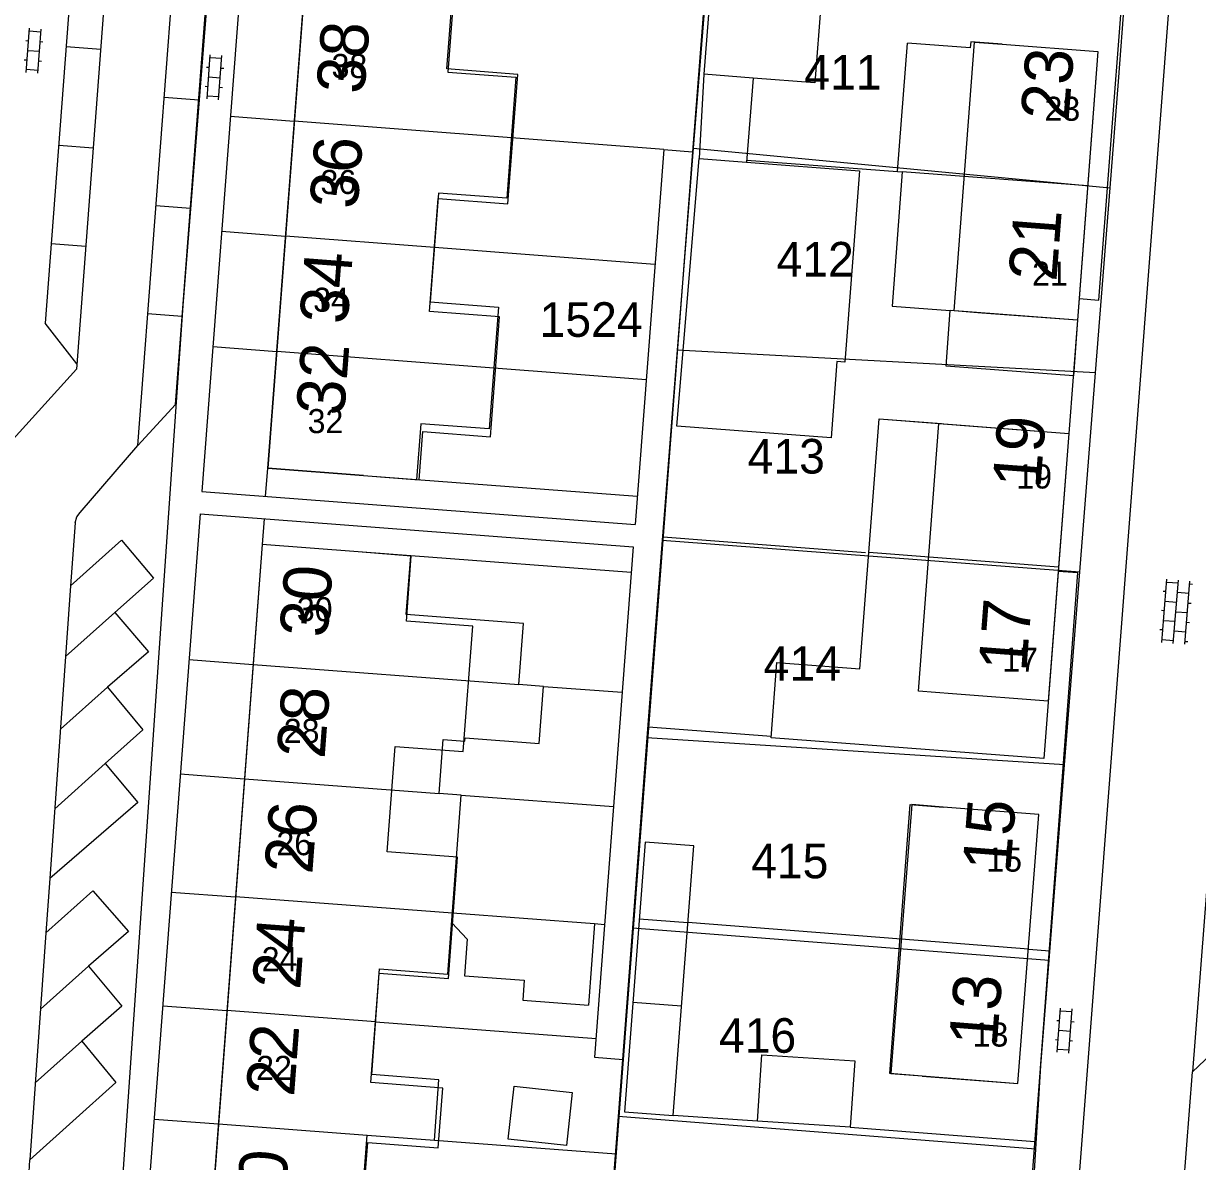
# Model space of a CAD drawing. Extents: x 148816 to 151297, y 399515 to 402500.
# Drawn here: x 150175.2 to 150236.3, y 401189.1 to 401248.3 of the extents above; entities that cross this region are included whole.
import ezdxf

# ---------------------------------------------------------------- set-up
doc = ezdxf.new("R2010")
doc.units = 0
for name, color, linetype in [('B01 Hoofdgebouw  [D] Norm', 7, 'Continuous'), ('B01 Hoofdgebouw  [T] Norm', 7, 'Continuous'), ('B01 Hoofdgebouw secundair [T] Gem', 7, 'Continuous'), ('B01 hoofgebouw', 7, 'Continuous'), ('B02 Bijgebouw  [D] Norm', 7, 'Continuous'), ('B07 Tussenmuur  [D] Norm', 7, 'Continuous'), ('G01 perceelsgrens', 7, 'Continuous'), ('S02 Open verharding  Norm', 7, 'Continuous'), ('T04 Haag heg  [D] Gem', 7, 'Continuous'), ('V00 Kant verharding algemeen  [T] Norm', 7, 'Continuous'), ('V00 Kant verharding algemeen secundair  [D] Gem', 7, 'Continuous'), ('V00 Kant verharding algemeen secundair  [T] Gem', 7, 'Continuous'), ('V00 Kant verharding algemeen secundair  [T] Norm', 7, 'Continuous'), ('Z01 perceelnummer', 7, 'Continuous'), ('Z02 huisnummer', 7, 'Continuous'), ('Z02 Huisnummer  [Tekst] Norm', 7, 'Continuous')]:
    doc.layers.add(name, color=color, linetype=linetype)

msp = doc.modelspace()

# ---------------------------------------------------------------- linework, layer by layer
at = {"layer": 'B01 Hoofdgebouw  [D] Norm'}
for p, q in [((150197.617, 401250.164), (150197.279, 401245.752)), ((150220.678, 401240.58), (150221.184, 401247.255)), ((150224.455, 401247.007), (150221.184, 401247.255)), ((150197.279, 401245.752), (150200.825, 401245.48)), ((150200.825, 401245.48), (150200.342, 401239.189)), ((150196.796, 401239.461), (150196.362, 401233.8)), ((150200.342, 401239.189), (150196.796, 401239.461)), ((150196.362, 401233.8), (150199.908, 401233.528)), ((150199.908, 401233.528), (150199.422, 401227.188)), ((150195.876, 401227.46), (150195.653, 401224.548)), ((150199.422, 401227.188), (150195.876, 401227.46)), ((150195.653, 401224.548), (150192.9, 401224.758)), ((150195.35, 401220.586), (150192.61, 401220.793)), ((150195.119, 401217.533), (150195.35, 401220.586)), ((150201.219, 401217.071), (150195.119, 401217.533)), ((150200.978, 401213.894), (150201.219, 401217.071)), ((150202.261, 401213.797), (150200.978, 401213.894)), ((150202.036, 401210.822), (150202.261, 401213.797)), ((150196.824, 401208.224), (150197.036, 401211.026)), ((150197.036, 401211.026), (150198.162, 401210.941)), ((150198.162, 401210.941), (150198.175, 401211.114)), ((150198.175, 401211.114), (150202.036, 401210.822)), ((150197.98, 401208.137), (150196.824, 401208.224)), ((150197.28, 401198.832), (150197.98, 401208.137)), ((150193.317, 401193.601), (150193.731, 401199.099)), ((150193.731, 401199.099), (150197.28, 401198.832)), ((150196.819, 401193.337), (150193.317, 401193.601)), ((150196.581, 401190.185), (150196.819, 401193.337)), ((150192.787, 401186.574), (150193.079, 401190.449)), ((150193.079, 401190.449), (150196.581, 401190.185))]:
    msp.add_line(p, q, dxfattribs=at)
for points in [[(150226.12, 401247.2), (150224.479, 401247.322), (150224.455, 401247.007)], [(150220.678, 401240.58), (150220.918, 401240.562), (150220.388, 401233.572), (150223.419, 401233.342)], [(150228.28, 401210.039), (150214.102, 401211.128), (150214.402, 401215.036), (150218.719, 401214.705), (150219.719, 401227.717), (150222.959, 401227.468)], [(150223.05, 401207.52), (150221.41, 401207.645), (150220.32, 401193.655), (150221.96, 401193.53)]]:
    msp.add_lwpolyline(points, dxfattribs=at)
at = {"layer": 'B01 Hoofdgebouw  [T] Norm'}
for p, q in [((150189.81, 401250), (150187.91, 401225.14)), ((150226.12, 401247.2), (150231.1, 401246.82)), ((150231.1, 401246.82), (150230.04, 401232.84)), ((150230.04, 401232.84), (150223.419, 401233.342)), ((150219.719, 401227.717), (150229.58, 401226.96)), ((150229.58, 401226.96), (150228.28, 401210.039)), ((150187.91, 401225.14), (150192.9, 401224.76)), ((150187.62, 401221.17), (150184.82, 401184.08)), ((150192.61, 401220.79), (150187.62, 401221.17)), ((150228.03, 401207.13), (150223.05, 401207.52)), ((150226.94, 401193.14), (150228.03, 401207.13)), ((150221.96, 401193.53), (150226.94, 401193.14))]:
    msp.add_line(p, q, dxfattribs=at)
at = {"layer": 'B01 Hoofdgebouw secundair [T] Gem'}
msp.add_lwpolyline([(150230.04, 401232.84), (150229.821, 401229.948), (150223.199, 401230.454), (150223.419, 401233.342)], dxfattribs=at)
at = {"layer": 'B01 hoofgebouw'}
for points in [[(150192.9, 401224.76), (150187.91, 401225.14), (150190.75, 401262.24), (150195.74, 401261.86)], [(150192.9, 401224.76), (150195.789, 401224.54), (150195.981, 401227.055), (150199.499, 401226.785), (150199.975, 401233.014), (150196.321, 401233.294), (150196.772, 401239.185), (150200.402, 401238.907), (150200.917, 401245.635), (150197.23, 401245.917), (150197.676, 401251.74), (150201.431, 401251.452), (150201.65, 401254.311), (150198.029, 401254.588), (150198.313, 401258.3), (150203.694, 401257.888), (150203.95, 401261.235), (150195.74, 401261.86)], [(150225.06, 401233.22), (150223.614, 401233.33), (150224.674, 401247.31), (150226.12, 401247.2)], [(150226.12, 401247.2), (150231.1, 401246.82), (150230.126, 401233.97), (150230.04, 401232.84), (150225.06, 401233.22)], [(150223.53, 401213.41), (150221.773, 401213.544), (150222.83, 401227.475), (150224.6, 401227.34)], [(150224.6, 401227.34), (150229.58, 401226.96), (150229.028, 401219.77), (150228.51, 401213.03), (150223.53, 401213.41)], [(150192.61, 401220.79), (150187.62, 401221.17), (150184.82, 401184.08), (150189.81, 401183.7)], [(150189.81, 401183.7), (150198.375, 401183.048), (150198.593, 401185.925), (150192.83, 401186.36), (150193.111, 401190.075), (150196.783, 401189.798), (150197.017, 401192.901), (150193.276, 401193.184), (150193.706, 401198.876), (150197.306, 401198.604), (150197.782, 401204.909), (150194.124, 401205.185), (150194.538, 401210.671), (150198.083, 401210.404), (150198.576, 401216.936), (150195.121, 401217.196), (150195.377, 401220.579), (150192.61, 401220.79)], [(150221.955, 401193.528), (150220.27, 401193.659), (150221.331, 401207.653), (150223.045, 401207.519)], [(150221.955, 401193.528), (150226.94, 401193.14), (150228.03, 401207.13), (150223.045, 401207.519)]]:
    msp.add_lwpolyline(points, dxfattribs=at)
at = {"layer": 'B02 Bijgebouw  [D] Norm'}
for p, q in [((150210.936, 401249.978), (150210.604, 401245.636)), ((150216.702, 401249.461), (150216.374, 401245.193)), ((150210.604, 401245.636), (150210.35, 401241.253)), ((150213.161, 401245.44), (150212.825, 401241.065)), ((150216.374, 401245.193), (150213.161, 401245.44)), ((150204.915, 401201.44), (150197.518, 401201.996)), ((150207.233, 401201.708), (150209.766, 401201.514)), ((150198.291, 401200.639), (150197.481, 401201.504)), ((150204.915, 401201.44), (150204.598, 401197.222)), ((150198.291, 401200.639), (150198.15, 401198.743)), ((150198.15, 401198.743), (150201.25, 401198.512)), ((150201.25, 401198.512), (150201.173, 401197.479)), ((150201.173, 401197.479), (150204.598, 401197.222)), ((150209.436, 401197.158), (150206.899, 401197.353))]:
    msp.add_line(p, q, dxfattribs=at)
msp.add_lwpolyline([(150212.825, 401241.065), (150218.696, 401240.62), (150217.94, 401230.659), (150217.523, 401230.69), (150217.222, 401226.726), (150209.2, 401227.341), (150210.35, 401241.253)], dxfattribs=at)
for points in [[(150207.539, 401205.693), (150206.462, 401191.663), (150208.999, 401191.468), (150210.076, 401205.498)], [(150213.617, 401194.638), (150218.446, 401194.318), (150218.217, 401190.863), (150213.388, 401191.183)], [(150200.723, 401193.006), (150203.748, 401192.673), (150203.444, 401189.913), (150200.419, 401190.246)]]:
    msp.add_lwpolyline(points, close=True, dxfattribs=at)
at = {"layer": 'B07 Tussenmuur  [D] Norm'}
for p, q in [((150213.161, 401245.44), (150210.604, 401245.636)), ((150213.161, 401245.44), (150210.604, 401245.636)), ((150200.583, 401242.334), (150189.287, 401243.203)), ((150200.583, 401242.334), (150189.287, 401243.203)), ((150210.35, 401241.253), (150212.825, 401241.065)), ((150210.35, 401241.253), (150212.825, 401241.065)), ((150230.57, 401239.83), (150220.918, 401240.562)), ((150230.57, 401239.83), (150220.918, 401240.562)), ((150196.579, 401236.63), (150188.831, 401237.224)), ((150196.579, 401236.63), (150188.831, 401237.224)), ((150199.665, 401230.358), (150188.376, 401231.223)), ((150199.665, 401230.358), (150188.376, 401231.223)), ((150229.045, 401219.995), (150219.184, 401220.753)), ((150229.045, 401219.995), (150219.184, 401220.753)), ((150187.15, 401214.938), (150200.978, 401213.894)), ((150187.15, 401214.938), (150200.978, 401213.894)), ((150186.7, 401208.988), (150196.824, 401208.224)), ((150186.7, 401208.988), (150196.824, 401208.224)), ((150197.518, 401201.996), (150186.226, 401202.842)), ((150197.518, 401201.996), (150186.226, 401202.842)), ((150227.485, 401200.135), (150220.865, 401200.651)), ((150227.485, 401200.135), (150220.865, 401200.651)), ((150193.523, 401196.349), (150185.783, 401196.929)), ((150193.523, 401196.349), (150185.783, 401196.929)), ((150185.345, 401191.033), (150193.079, 401190.449)), ((150185.345, 401191.033), (150193.079, 401190.449))]:
    msp.add_line(p, q, dxfattribs=at)
at = {"layer": 'G01 perceelsgrens'}
for points in [[(150217.194, 401332.123), (150194.199, 401333.695), (150191.187, 401330.572), (150183.485, 401233.61), (150178.714, 401164.358), (150182.92, 401164.083), (150179.34, 401147.979), (150175.612, 401098.025)], [(150210.8, 401251.293), (150210.048, 401241.792)], [(150231.727, 401239.729), (150232.162, 401245.256), (150232.494, 401249.648)], [(150210.048, 401241.792), (150209.218, 401231.292)], [(150210.048, 401241.792), (150231.727, 401239.729)], [(150230.971, 401230.109), (150231.727, 401239.729)], [(150209.218, 401231.292), (150208.436, 401221.41)], [(150230.971, 401230.109), (150209.218, 401231.292)], [(150230.156, 401219.751), (150230.971, 401230.109)], [(150208.436, 401221.41), (150208.05, 401216.531), (150207.637, 401211.116)], [(150208.436, 401221.41), (150230.156, 401219.751)], [(150229.368, 401209.721), (150230.156, 401219.751)], [(150207.637, 401211.116), (150206.883, 401201.234)], [(150229.368, 401209.721), (150207.637, 401211.116)], [(150228.568, 401199.554), (150229.368, 401209.721)], [(150206.883, 401201.234), (150206.135, 401191.429)], [(150206.883, 401201.234), (150228.568, 401199.554)], [(150227.87, 401189.722), (150228.137, 401194.074), (150228.568, 401199.554)], [(150206.135, 401191.429), (150205.399, 401181.782)], [(150227.87, 401189.722), (150206.135, 401191.429)], [(150227.803, 401179.668), (150227.558, 401181.013), (150227.501, 401183.723), (150227.87, 401189.722)]]:
    msp.add_lwpolyline(points, dxfattribs=at)
at = {"layer": 'S02 Open verharding  Norm'}
for p, q in [((150175.346, 401245.735), (150175.516, 401248.029)), ((150176.103, 401247.835), (150175.505, 401247.879)), ((150175.944, 401245.691), (150176.114, 401247.985)), ((150175.318, 401247.392), (150175.468, 401247.381)), ((150175.431, 401246.882), (150176.029, 401246.838)), ((150176.066, 401247.337), (150176.216, 401247.325)), ((150175.244, 401246.395), (150175.394, 401246.383)), ((150175.992, 401246.339), (150176.142, 401246.328)), ((150184.752, 401244.358), (150184.922, 401246.652)), ((150185.509, 401246.458), (150184.911, 401246.502)), ((150185.35, 401244.314), (150185.52, 401246.608)), ((150175.955, 401245.841), (150175.357, 401245.885)), ((150184.724, 401246.015), (150184.874, 401246.004)), ((150185.472, 401245.96), (150185.622, 401245.948)), ((150184.65, 401245.018), (150184.8, 401245.006)), ((150184.837, 401245.505), (150185.435, 401245.461)), ((150185.361, 401244.464), (150184.763, 401244.508)), ((150185.398, 401244.962), (150185.548, 401244.951)), ((150234.423, 401216.085), (150234.689, 401219.374)), ((150234.677, 401219.225), (150235.275, 401219.176)), ((150235.021, 401216.036), (150235.287, 401219.326)), ((150235.619, 401215.988), (150235.885, 401219.277)), ((150235.873, 401219.128), (150236.023, 401219.116)), ((150234.637, 401218.726), (150234.487, 401218.738)), ((150234.596, 401218.228), (150235.194, 401218.179)), ((150235.833, 401218.629), (150235.235, 401218.678)), ((150234.556, 401217.729), (150234.406, 401217.742)), ((150235.154, 401217.681), (150235.752, 401217.633)), ((150235.792, 401218.131), (150235.942, 401218.119)), ((150234.516, 401217.231), (150235.114, 401217.183)), ((150235.712, 401217.134), (150235.861, 401217.122)), ((150234.475, 401216.733), (150234.326, 401216.745)), ((150235.073, 401216.684), (150235.671, 401216.636)), ((150234.435, 401216.234), (150235.033, 401216.186)), ((150235.631, 401216.137), (150235.78, 401216.125)), ((150228.986, 401194.765), (150229.156, 401197.059)), ((150229.743, 401196.865), (150229.145, 401196.909)), ((150229.584, 401194.721), (150229.754, 401197.015)), ((150228.958, 401196.422), (150229.108, 401196.411)), ((150229.706, 401196.367), (150229.856, 401196.355)), ((150229.071, 401195.912), (150229.669, 401195.868)), ((150228.884, 401195.425), (150229.034, 401195.413)), ((150229.632, 401195.369), (150229.782, 401195.358)), ((150229.595, 401194.871), (150228.997, 401194.915))]:
    msp.add_line(p, q, dxfattribs=at)
at = {"layer": 'T04 Haag heg  [D] Gem'}
for p, q in [((150210.656, 401250), (150210.008, 401241.61)), ((150185.962, 401243.456), (150189.287, 401243.203)), ((150208.513, 401241.725), (150200.583, 401242.334)), ((150212.829, 401241.175), (150220.678, 401240.58)), ((150185.508, 401237.477), (150188.831, 401237.224)), ((150208.054, 401235.749), (150196.579, 401236.63)), ((150185.051, 401231.476), (150188.376, 401231.223)), ((150207.595, 401229.749), (150199.665, 401230.358)), ((150187.799, 401223.68), (150187.91, 401225.14)), ((150207.128, 401223.667), (150195.653, 401224.548)), ((150187.722, 401222.512), (150187.62, 401221.17)), ((150208.481, 401221.576), (150218.999, 401220.767)), ((150206.816, 401219.721), (150195.35, 401220.586)), ((150183.813, 401215.192), (150187.15, 401214.938)), ((150202.261, 401213.797), (150206.346, 401213.49)), ((150214.106, 401211.183), (150207.726, 401211.681)), ((150183.361, 401209.242), (150186.7, 401208.988)), ((150197.98, 401208.137), (150205.897, 401207.542)), ((150182.893, 401203.095), (150186.226, 401202.842)), ((150205.434, 401201.401), (150204.915, 401201.44)), ((150220.865, 401200.649), (150209.766, 401201.514)), ((150227.485, 401200.135), (150228.604, 401200.048)), ((150182.444, 401197.183), (150185.783, 401196.929)), ((150193.523, 401196.349), (150204.987, 401195.487)), ((150206.408, 401194.389), (150205.535, 401183.084)), ((150181.996, 401191.288), (150185.345, 401191.033)), ((150213.388, 401191.183), (150208.999, 401191.468)), ((150218.217, 401190.863), (150227.824, 401190.129)), ((150196.581, 401190.185), (150206.029, 401189.475))]:
    msp.add_line(p, q, dxfattribs=at)
at = {"layer": 'V00 Kant verharding algemeen  [T] Norm'}
for p, q in [((150177.645, 401250), (150176.336, 401232.688)), ((150183.118, 401228.468), (150184.754, 401250)), ((150186.46, 401250), (150184.478, 401223.933)), ((150230.01, 401186.76), (150234.87, 401250)), ((150231.14, 401233.89), (150232.39, 401250)), ((150210.008, 401241.61), (150206.408, 401194.389)), ((150208.513, 401241.725), (150207.016, 401222.219)), ((150208.513, 401241.725), (150210.008, 401241.61)), ((150230.12, 401233.97), (150231.14, 401233.89)), ((150230.04, 401232.84), (150229.58, 401226.96)), ((150177.981, 401230.57), (150176.336, 401232.688)), ((150177.96, 401230.29), (150174.67, 401226.66)), ((150181.15, 401226.32), (150183.118, 401228.468)), ((150178.15, 401222.84), (150181.15, 401226.32)), ((150184.478, 401223.933), (150207.016, 401222.219)), ((150177.89, 401222.31), (150177.97, 401222.61)), ((150177.97, 401222.61), (150178.15, 401222.84)), ((150184.389, 401222.765), (150179.98, 401164.78)), ((150184.389, 401222.765), (150206.917, 401221.052)), ((150177.89, 401222.31), (150177.657, 401219.036)), ((150180.296, 401221.399), (150177.657, 401219.036)), ((150206.917, 401221.052), (150204.913, 401194.502)), ((150227.51, 401186.01), (150230.05, 401219.7)), ((150230.05, 401219.7), (150229.028, 401219.769)), ((150176.574, 401203.798), (150176.374, 401200.976)), ((150178.805, 401203.153), (150176.374, 401200.976)), ((150236.019, 401193.742), (150237.967, 401195.598)), ((150204.913, 401194.502), (150206.408, 401194.389)), ((150235.53, 401187.4), (150236.019, 401193.742)), ((150175.49, 401188.54), (150175.535, 401189.171))]:
    msp.add_line(p, q, dxfattribs=at)
for points in [[(150180.296, 401221.399), (150181.974, 401219.422), (150179.947, 401217.643), (150181.702, 401215.59), (150179.573, 401213.761), (150181.404, 401211.53), (150179.453, 401209.777), (150181.157, 401207.749), (150176.574, 401203.798)], [(150178.805, 401203.153), (150180.661, 401201.05), (150178.584, 401199.245), (150180.313, 401197.167), (150178.235, 401195.337), (150180.015, 401193.183), (150175.535, 401189.171)]]:
    msp.add_lwpolyline(points, dxfattribs=at)
at = {"layer": 'V00 Kant verharding algemeen secundair  [D] Gem'}
for p, q in [((150177.424, 401247.08), (150179.219, 401246.945)), ((150184.32, 401244.285), (150182.523, 401244.423)), ((150177.037, 401241.954), (150178.832, 401241.819)), ((150183.893, 401238.662), (150182.093, 401238.799)), ((150176.649, 401236.829), (150178.444, 401236.694)), ((150183.465, 401233.038), (150181.663, 401233.176))]:
    msp.add_line(p, q, dxfattribs=at)
at = {"layer": 'V00 Kant verharding algemeen secundair  [T] Gem'}
for p, q in [((150179.947, 401217.643), (150177.396, 401215.358)), ((150179.573, 401213.761), (150177.127, 401211.57)), ((150179.453, 401209.777), (150176.833, 401207.43)), ((150178.584, 401199.245), (150176.092, 401197.014)), ((150178.235, 401195.337), (150175.819, 401193.174))]:
    msp.add_line(p, q, dxfattribs=at)
at = {"layer": 'V00 Kant verharding algemeen secundair  [T] Norm'}
for p, q in [((150179.45, 401250), (150177.96, 401230.29)), ((150181.15, 401226.32), (150182.95, 401250)), ((150239.801, 401242.752), (150236.019, 401193.742)), ((150177.657, 401219.036), (150176.574, 401203.798)), ((150176.374, 401200.976), (150175.535, 401189.171))]:
    msp.add_line(p, q, dxfattribs=at)

# ---------------------------------------------------------------- texts
at = {"layer": 'Z01 perceelnummer'}
for s, p in [('411', (150215.828, 401244.845)), ('412', (150214.383, 401235.116)), ('1524', (150202.055, 401231.98)), ('413', (150212.878, 401224.869)), ('414', (150213.713, 401214.086)), ('415', (150213.059, 401203.814)), ('416', (150211.385, 401194.737))]:
    msp.add_text(s, height=1.8, dxfattribs=at).set_placement(p)
at = {"layer": 'Z02 huisnummer'}
for s, rotation, p in [('38', 85.64085, (150192.929, 401244.575)), ('23', 85.64085, (150229.571, 401243.187)), ('36', 85.64085, (150192.575, 401238.59)), ('21', 85.64085, (150228.937, 401234.825)), ('34', 85.64085, (150192.055, 401232.597)), ('32', 85.64085, (150191.878, 401227.847)), ('19', 85.64085, (150228.103, 401224.056)), ('30', 85.69799, (150191.012, 401216.298)), ('17', 85.64085, (150227.371, 401214.526)), ('28', 85.69799, (150190.865, 401209.998)), ('15', 85.52659, (150226.542, 401204.121)), ('26', 85.69799, (150190.225, 401203.993)), ('24', 85.69799, (150189.593, 401197.989)), ('13', 85.52659, (150225.833, 401195.023)), ('22', 85.69799, (150189.275, 401192.421)), ('20', 85.69799, (150188.716, 401185.888))]:
    msp.add_text(s, height=2.5, rotation=rotation, dxfattribs=at).set_placement(p)
at = {"layer": 'Z02 Huisnummer  [Tekst] Norm'}
for s, p in [('38', (150191.229, 401245.444)), ('23', (150228.32, 401243.22)), ('36', (150190.655, 401239.412)), ('21', (150227.67, 401234.64)), ('34', (150190.273, 401233.286)), ('32', (150189.985, 401226.972)), ('19', (150226.85, 401224.09)), ('30', (150189.422, 401217.188)), ('17', (150226.12, 401214.56)), ('28', (150188.742, 401210.857)), ('26', (150188.359, 401205.014)), ('15', (150225.29, 401204.16)), ('24', (150187.594, 401198.982)), ('13', (150224.58, 401195.06)), ('22', (150187.307, 401193.327))]:
    msp.add_text(s, height=1.25, dxfattribs=at).set_placement(p)

doc.saveas('drawing.dxf')
